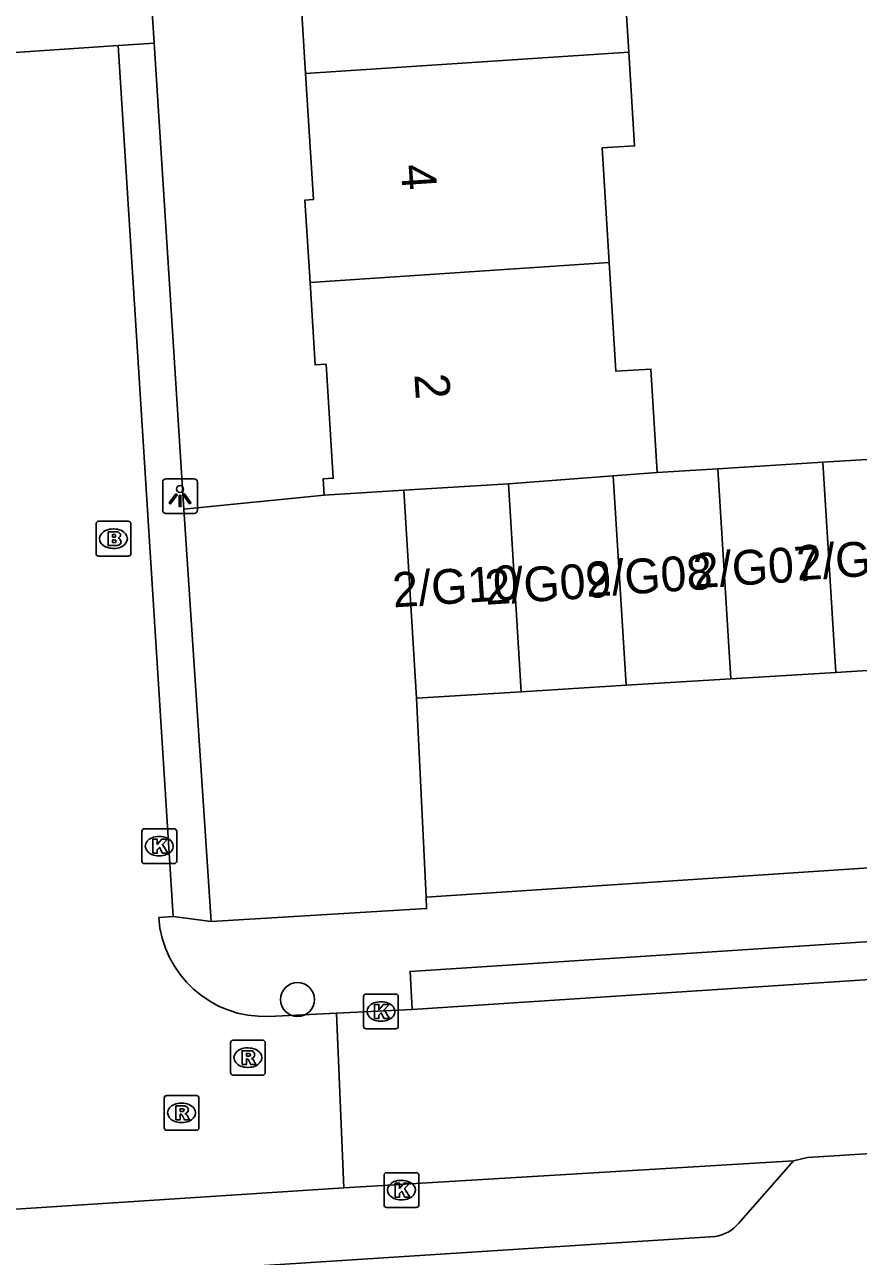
# Model space of a CAD drawing. Extents: x 159689 to 160786, y 387323 to 388339.
# Drawn here: x 160626.43 to 160650.37, y 387847.84 to 387883.22 of the extents above; entities that cross this region are included whole.
import ezdxf

# ---------------------------------------------------------------- set-up
doc = ezdxf.new("R2010")
doc.units = 0
for name, color, linetype in [('IMGEO_Boom', 7, 'Continuous'), ('IMGEO_Brandkraan', 7, 'Continuous'), ('IMGEO_Kolk', 7, 'Continuous'), ('IMGEO_Lichtpunt', 7, 'Continuous'), ('IMGEO_Pand', 7, 'Continuous'), ('IMGEO_Pand_nummerreeks', 7, 'Continuous'), ('IMGEO_Parkeervlak_open', 7, 'Continuous'), ('IMGEO_Rijbaan_lokaal_open', 7, 'Continuous'), ('IMGEO_Rioolput', 7, 'Continuous'), ('IMGEO_Voetpad_open', 7, 'Continuous')]:
    doc.layers.add(name, color=color, linetype=linetype)

msp = doc.modelspace()

# ---------------------------------------------------------------- linework, layer by layer
at = {"layer": 'IMGEO_Boom'}
msp.add_circle((160634.264, 387855.218), 0.489, dxfattribs=at)
at = {"layer": 'IMGEO_Brandkraan'}
for p, q in [((160628.477, 387868.027), (160628.477, 387868.879)), ((160628.552, 387868.953), (160629.404, 387868.953)), ((160628.965, 387868.733), (160628.99, 387868.733)), ((160629.478, 387868.879), (160629.478, 387868.027)), ((160628.988, 387868.173), (160628.963, 387868.173)), ((160629.404, 387867.953), (160628.552, 387867.953))]:
    msp.add_line(p, q, dxfattribs=at)
for points in [[(160628.477, 387868.027), (160628.477, 387868.879)], [(160628.552, 387868.953), (160629.404, 387868.953)], [(160629.478, 387868.879), (160629.478, 387868.027)], [(160628.825, 387868.653), (160628.825, 387868.253), (160629.038, 387868.253)], [(160629.056, 387868.653), (160628.825, 387868.653)], [(160629.004, 387868.572), (160628.95, 387868.572), (160628.95, 387868.496)], [(160628.95, 387868.496), (160629.003, 387868.496)], [(160629.012, 387868.42), (160628.95, 387868.42), (160628.95, 387868.339)], [(160628.95, 387868.339), (160629.012, 387868.339)], [(160629.404, 387867.953), (160628.552, 387867.953)]]:
    msp.add_lwpolyline(points, dxfattribs=at)
for centre, radius, start, end in [((160628.554, 387868.877), 0.0765, 91.552, 178.448), ((160628.554, 387868.877), 0.0765, 91.552, 178.448), ((160629.402, 387868.877), 0.0765, 1.552, 88.448), ((160629.402, 387868.877), 0.0765, 1.552, 88.448), ((160629.005, 387868.534), 0.0379, 267.8285, 90.9355), ((160629.013, 387868.379), 0.0404, 269.8759, 90.5077), ((160629.06, 387868.508), 0.145, 59.4692, 91.5367), ((160629.085, 387868.555), 0.0922, 285.5137, 58.1501), ((160629.09, 387868.363), 0.105, 301.3115, 78.989), ((160628.554, 387868.029), 0.0765, 181.552, 268.448), ((160628.554, 387868.029), 0.0765, 181.552, 268.448), ((160629.044, 387868.504), 0.251, 268.6676, 293.5347), ((160629.402, 387868.029), 0.0765, 271.552, 358.448), ((160629.402, 387868.029), 0.0765, 271.552, 358.448)]:
    msp.add_arc(centre, radius, start, end, dxfattribs=at)
for centre, major_axis, ratio, start_param, end_param in [((160628.964, 387868.453), (-0.387, 0.002), 0.722429, 4.712389, 7.853982), ((160628.989, 387868.453), (-0.39, 0.002), 0.717154, 1.570796, 4.712389)]:
    msp.add_ellipse(centre, major_axis=major_axis, ratio=ratio, start_param=start_param, end_param=end_param, dxfattribs=at)
at = {"layer": 'IMGEO_Kolk'}
for p, q in [((160629.792, 387859.196), (160629.792, 387860.048)), ((160629.867, 387860.122), (160630.719, 387860.122)), ((160630.28, 387859.902), (160630.305, 387859.902)), ((160630.793, 387860.048), (160630.793, 387859.196)), ((160630.303, 387859.342), (160630.278, 387859.342)), ((160630.719, 387859.122), (160629.867, 387859.122)), ((160636.158, 387854.45), (160636.158, 387855.302)), ((160636.233, 387855.376), (160637.085, 387855.376)), ((160637.159, 387855.302), (160637.159, 387854.45)), ((160636.646, 387855.156), (160636.671, 387855.156)), ((160636.669, 387854.596), (160636.644, 387854.596)), ((160637.085, 387854.376), (160636.233, 387854.376)), ((160636.749, 387849.32), (160636.749, 387850.172)), ((160636.824, 387850.246), (160637.676, 387850.246)), ((160637.237, 387850.026), (160637.262, 387850.026)), ((160637.75, 387850.172), (160637.75, 387849.32)), ((160637.676, 387849.246), (160636.824, 387849.246)), ((160637.26, 387849.466), (160637.235, 387849.466))]:
    msp.add_line(p, q, dxfattribs=at)
for points in [[(160629.792, 387859.196), (160629.792, 387860.048)], [(160629.867, 387860.122), (160630.719, 387860.122)], [(160630.793, 387860.048), (160630.793, 387859.196)], [(160630.113, 387859.822), (160630.236, 387859.822), (160630.236, 387859.671), (160630.366, 387859.822), (160630.53, 387859.822), (160630.384, 387859.671), (160630.537, 387859.422), (160630.385, 387859.422), (160630.3, 387859.586), (160630.236, 387859.519), (160630.236, 387859.422), (160630.113, 387859.422), (160630.113, 387859.822)], [(160630.719, 387859.122), (160629.867, 387859.122)], [(160636.158, 387854.45), (160636.158, 387855.302)], [(160636.233, 387855.376), (160637.085, 387855.376)], [(160637.159, 387855.302), (160637.159, 387854.45)], [(160636.479, 387855.076), (160636.602, 387855.076), (160636.602, 387854.925), (160636.732, 387855.076), (160636.896, 387855.076), (160636.75, 387854.925), (160636.903, 387854.676), (160636.751, 387854.676), (160636.666, 387854.84), (160636.602, 387854.773), (160636.602, 387854.676), (160636.479, 387854.676), (160636.479, 387855.076)], [(160637.085, 387854.376), (160636.233, 387854.376)], [(160636.749, 387849.32), (160636.749, 387850.172)], [(160636.824, 387850.246), (160637.676, 387850.246)], [(160637.07, 387849.946), (160637.193, 387849.946), (160637.193, 387849.795), (160637.323, 387849.946), (160637.487, 387849.946), (160637.341, 387849.795), (160637.494, 387849.546), (160637.342, 387849.546), (160637.257, 387849.71), (160637.193, 387849.643), (160637.193, 387849.546), (160637.07, 387849.546), (160637.07, 387849.946)], [(160637.75, 387850.172), (160637.75, 387849.32)], [(160637.676, 387849.246), (160636.824, 387849.246)]]:
    msp.add_lwpolyline(points, dxfattribs=at)
for centre, start, end in [((160629.869, 387860.046), 91.552, 178.448), ((160629.869, 387860.046), 91.552, 178.448), ((160630.717, 387860.046), 1.552, 88.448), ((160630.717, 387860.046), 1.552, 88.448), ((160629.869, 387859.198), 181.552, 268.448), ((160629.869, 387859.198), 181.552, 268.448), ((160630.717, 387859.198), 271.552, 358.448), ((160630.717, 387859.198), 271.552, 358.448), ((160636.235, 387855.3), 91.552, 178.448), ((160636.235, 387855.3), 91.552, 178.448), ((160637.083, 387855.3), 1.552, 88.448), ((160637.083, 387855.3), 1.552, 88.448), ((160636.235, 387854.452), 181.552, 268.448), ((160636.235, 387854.452), 181.552, 268.448), ((160637.083, 387854.452), 271.552, 358.448), ((160637.083, 387854.452), 271.552, 358.448), ((160636.826, 387850.17), 91.552, 178.448), ((160636.826, 387850.17), 91.552, 178.448), ((160637.674, 387850.17), 1.552, 88.448), ((160637.674, 387850.17), 1.552, 88.448), ((160636.826, 387849.322), 181.552, 268.448), ((160636.826, 387849.322), 181.552, 268.448), ((160637.674, 387849.322), 271.552, 358.448), ((160637.674, 387849.322), 271.552, 358.448)]:
    msp.add_arc(centre, 0.0765, start, end, dxfattribs=at)
for centre, major_axis, ratio, start_param, end_param in [((160630.279, 387859.622), (-0.387, 0.002), 0.722429, 4.712389, 7.853982), ((160630.304, 387859.622), (-0.39, 0.002), 0.717154, 1.570796, 4.712389), ((160636.645, 387854.876), (-0.387, 0.002), 0.722429, 4.712389, 7.853982), ((160636.67, 387854.876), (-0.39, 0.002), 0.717154, 1.570796, 4.712389), ((160637.236, 387849.746), (-0.387, 0.002), 0.722429, 4.712389, 7.853982), ((160637.261, 387849.746), (-0.39, 0.002), 0.717154, 1.570796, 4.712389)]:
    msp.add_ellipse(centre, major_axis=major_axis, ratio=ratio, start_param=start_param, end_param=end_param, dxfattribs=at)
at = {"layer": 'IMGEO_Lichtpunt'}
for p, q in [((160631.293, 387870.175), (160630.485, 387870.175)), ((160631.293, 387870.175), (160630.485, 387870.175)), ((160630.391, 387870.08), (160630.391, 387869.273)), ((160630.391, 387870.08), (160630.391, 387869.273)), ((160631.387, 387869.273), (160631.387, 387870.08)), ((160631.387, 387869.273), (160631.387, 387870.08)), ((160630.485, 387869.179), (160631.293, 387869.179)), ((160630.485, 387869.179), (160631.293, 387869.179))]:
    msp.add_line(p, q, dxfattribs=at)
for points in [[(160630.765, 387869.744), (160630.804, 387869.716), (160630.616, 387869.454), (160630.578, 387869.481), (160630.765, 387869.744)], [(160630.867, 387869.696), (160630.914, 387869.696), (160630.914, 387869.374), (160630.867, 387869.374), (160630.867, 387869.696)], [(160630.977, 387869.716), (160631.015, 387869.743), (160631.202, 387869.481), (160631.163, 387869.453), (160630.977, 387869.716)]]:
    msp.add_lwpolyline(points, dxfattribs=at)
msp.add_circle((160630.89, 387869.878), 0.0994, dxfattribs=at)
for centre, start, end in [((160630.485, 387870.08), 90, 180), ((160630.485, 387870.08), 90, 180), ((160631.293, 387870.08), 0, 90), ((160631.293, 387870.08), 0, 90), ((160630.485, 387869.273), 180, 270), ((160630.485, 387869.273), 180, 270), ((160631.293, 387869.273), 270, 0), ((160631.293, 387869.273), 270, 360)]:
    msp.add_arc(centre, 0.0946, start, end, dxfattribs=at)
at = {"layer": 'IMGEO_Pand'}
for points in [[(160642.497, 387888.395), (160642.69, 387885.26), (160643.599, 387885.316), (160643.777, 387882.429)], [(160633.843, 387887.818), (160633.991, 387885.413), (160634.273, 387885.43), (160634.497, 387881.81)], [(160634.497, 387881.81), (160643.777, 387882.429)], [(160643.777, 387882.429), (160643.943, 387879.734), (160643.015, 387879.677), (160643.218, 387876.381)], [(160634.497, 387881.81), (160634.72, 387878.192), (160634.478, 387878.177), (160634.624, 387875.808)], [(160643.218, 387876.381), (160634.624, 387875.808)], [(160643.218, 387876.381), (160643.411, 387873.261), (160644.415, 387873.323), (160644.598, 387870.355)], [(160634.624, 387875.808), (160634.77, 387873.442), (160635.087, 387873.461), (160635.289, 387870.191), (160635.003, 387870.173), (160635.032, 387869.706)], [(160649.348, 387870.648), (160652.358, 387870.834)], [(160644.598, 387870.355), (160646.339, 387870.462)], [(160646.339, 387870.462), (160649.348, 387870.648)], [(160646.339, 387870.462), (160646.712, 387864.428)], [(160649.348, 387870.648), (160649.721, 387864.613)], [(160640.324, 387870.029), (160643.33, 387870.258)], [(160643.33, 387870.258), (160644.598, 387870.355)], [(160643.702, 387864.242), (160643.33, 387870.258)], [(160635.032, 387869.706), (160637.314, 387869.845)], [(160637.314, 387869.845), (160640.324, 387870.029)], [(160637.314, 387869.845), (160637.683, 387863.87)], [(160640.324, 387870.029), (160640.692, 387864.056)], [(160649.721, 387864.613), (160652.73, 387864.799)], [(160646.712, 387864.428), (160649.721, 387864.613)], [(160640.692, 387864.056), (160643.702, 387864.242)], [(160643.702, 387864.242), (160646.712, 387864.428)], [(160637.683, 387863.87), (160640.692, 387864.056)]]:
    msp.add_lwpolyline(points, dxfattribs=at)
at = {"layer": 'IMGEO_Parkeervlak_open'}
for points in [[(160635.032, 387869.706), (160630.999, 387869.301)], [(160637.683, 387863.87), (160637.959, 387858.156)]]:
    msp.add_lwpolyline(points, dxfattribs=at)
at = {"layer": 'IMGEO_Rijbaan_lokaal_open'}
for points in [[(160630.147, 387882.687), (160627.162, 387929.584)], [(160624.731, 387882.317), (160629.112, 387882.621)], [(160630.147, 387882.687), (160629.112, 387882.621)], [(160629.112, 387882.621), (160630.696, 387857.601)], [(160630.696, 387857.601), (160630.278, 387857.577)], [(160656.254, 387856.154), (160637.56, 387854.935)], [(160637.56, 387854.935), (160635.38, 387854.831)], [(160633.439, 387854.735), (160635.38, 387854.831)], [(160635.38, 387854.831), (160635.598, 387849.808)], [(160648.509, 387850.584), (160648.912, 387850.682), (160650.893, 387850.805)], [(160635.598, 387849.808), (160648.509, 387850.584)], [(160622.187, 387848.936), (160635.598, 387849.808)]]:
    msp.add_lwpolyline(points, dxfattribs=at)
msp.add_arc((160633.315, 387857.776), 3.044, 183.7535, 272.3302, dxfattribs=at)
at = {"layer": 'IMGEO_Rioolput'}
for p, q in [((160632.337, 387853.123), (160632.337, 387853.975)), ((160632.412, 387854.049), (160633.264, 387854.049)), ((160633.338, 387853.975), (160633.338, 387853.123)), ((160632.825, 387853.829), (160632.85, 387853.829)), ((160632.848, 387853.269), (160632.823, 387853.269)), ((160633.264, 387853.049), (160632.412, 387853.049)), ((160630.507, 387852.463), (160631.359, 387852.463)), ((160630.432, 387851.537), (160630.432, 387852.389)), ((160630.92, 387852.243), (160630.945, 387852.243)), ((160631.433, 387852.389), (160631.433, 387851.537)), ((160631.359, 387851.463), (160630.507, 387851.463)), ((160630.943, 387851.683), (160630.918, 387851.683))]:
    msp.add_line(p, q, dxfattribs=at)
for points in [[(160632.337, 387853.123), (160632.337, 387853.975)], [(160632.412, 387854.049), (160633.264, 387854.049)], [(160633.338, 387853.975), (160633.338, 387853.123)], [(160632.926, 387853.747), (160632.674, 387853.749), (160632.674, 387853.349)], [(160632.674, 387853.349), (160632.798, 387853.349), (160632.798, 387853.511), (160632.809, 387853.511)], [(160632.852, 387853.668), (160632.798, 387853.668), (160632.798, 387853.587)], [(160632.798, 387853.587), (160632.85, 387853.587)], [(160632.856, 387853.482), (160632.927, 387853.349), (160633.067, 387853.349), (160633.002, 387853.475)], [(160633.264, 387853.049), (160632.412, 387853.049)], [(160630.507, 387852.463), (160631.359, 387852.463)], [(160630.432, 387851.537), (160630.432, 387852.389)], [(160631.021, 387852.161), (160630.769, 387852.163), (160630.769, 387851.763)], [(160630.947, 387852.082), (160630.893, 387852.082), (160630.893, 387852.001)], [(160631.433, 387852.389), (160631.433, 387851.537)], [(160630.769, 387851.763), (160630.893, 387851.763), (160630.893, 387851.925), (160630.904, 387851.925)], [(160630.893, 387852.001), (160630.945, 387852.001)], [(160630.951, 387851.896), (160631.022, 387851.763), (160631.162, 387851.763), (160631.097, 387851.889)], [(160631.359, 387851.463), (160630.507, 387851.463)]]:
    msp.add_lwpolyline(points, dxfattribs=at)
for centre, radius, start, end in [((160632.414, 387853.973), 0.0765, 91.552, 178.448), ((160632.414, 387853.973), 0.0765, 91.552, 178.448), ((160633.262, 387853.973), 0.0765, 1.552, 88.448), ((160633.262, 387853.973), 0.0765, 1.552, 88.448), ((160632.808, 387853.458), 0.0533, 26.0293, 88.6989), ((160632.834, 387853.776), 0.19, 274.7715, 282.9687), ((160632.858, 387853.572), 0.0964, 77.0061, 93.1865), ((160632.872, 387853.629), 0.0378, 276.6634, 79.6772), ((160632.925, 387853.637), 0.109, 350.3612, 89.416), ((160632.923, 387853.637), 0.112, 277.5842, 350.9817), ((160632.907, 387853.422), 0.108, 29.5134, 73.7905), ((160632.414, 387853.125), 0.0765, 181.552, 268.448), ((160632.414, 387853.125), 0.0765, 181.552, 268.448), ((160633.262, 387853.125), 0.0765, 271.552, 358.448), ((160633.262, 387853.125), 0.0765, 271.552, 358.448), ((160630.509, 387852.387), 0.0765, 91.552, 178.448), ((160630.509, 387852.387), 0.0765, 91.552, 178.448), ((160631.357, 387852.387), 0.0765, 1.552, 88.448), ((160631.357, 387852.387), 0.0765, 1.552, 88.448), ((160630.953, 387851.986), 0.0964, 77.0061, 93.1865), ((160630.967, 387852.043), 0.0378, 276.6634, 79.6772), ((160631.02, 387852.051), 0.109, 350.3612, 89.416), ((160630.903, 387851.872), 0.0533, 26.0293, 88.6989), ((160630.929, 387852.19), 0.19, 274.7715, 282.9687), ((160631.018, 387852.051), 0.112, 277.5842, 350.9817), ((160631.002, 387851.836), 0.108, 29.5134, 73.7905), ((160630.509, 387851.539), 0.0765, 181.552, 268.448), ((160630.509, 387851.539), 0.0765, 181.552, 268.448), ((160631.357, 387851.539), 0.0765, 271.552, 358.448), ((160631.357, 387851.539), 0.0765, 271.552, 358.448)]:
    msp.add_arc(centre, radius, start, end, dxfattribs=at)
for centre, major_axis, ratio, start_param, end_param in [((160632.824, 387853.549), (-0.387, 0.002), 0.722429, 4.712389, 7.853982), ((160632.849, 387853.549), (-0.39, 0.002), 0.717154, 1.570796, 4.712389), ((160630.919, 387851.963), (-0.387, 0.002), 0.722429, 4.712389, 7.853982), ((160630.944, 387851.963), (-0.39, 0.002), 0.717154, 1.570796, 4.712389)]:
    msp.add_ellipse(centre, major_axis=major_axis, ratio=ratio, start_param=start_param, end_param=end_param, dxfattribs=at)
at = {"layer": 'IMGEO_Voetpad_open'}
for points in [[(160630.999, 387869.301), (160630.147, 387882.687)], [(160631.784, 387857.458), (160630.999, 387869.301)], [(160655.688, 387864.961), (160656.028, 387859.357), (160637.959, 387858.156)], [(160637.959, 387858.156), (160637.969, 387857.829), (160631.784, 387857.458)], [(160631.784, 387857.458), (160630.696, 387857.601)], [(160637.56, 387854.935), (160637.496, 387856.027), (160656.166, 387857.242), (160656.254, 387856.154)], [(160648.509, 387850.584), (160646.932, 387848.788)], [(160646.255, 387848.415), (160531.326, 387841.025)]]:
    msp.add_lwpolyline(points, dxfattribs=at)
msp.add_arc((160646.116, 387849.469), 1.063, 277.5324, 320.1736, dxfattribs=at)

# ---------------------------------------------------------------- texts
at = {"layer": 'IMGEO_Pand_nummerreeks'}
for s, rotation, p in [('4', 273.7292, (160637.227, 387879.182)), ('2', 273.7292, (160637.619, 387873.171)), ('2/G06', 3.6914, (160648.623, 387867.252)), ('2/G08', 3.6914, (160642.57, 387866.779)), ('2/G07', 3.6914, (160645.657, 387867.028)), ('2/G10', 3.6914, (160637.021, 387866.478)), ('2/G09', 3.6914, (160639.673, 387866.554))]:
    msp.add_text(s, height=1, rotation=rotation, dxfattribs=at).set_placement(p)

doc.saveas('drawing.dxf')
